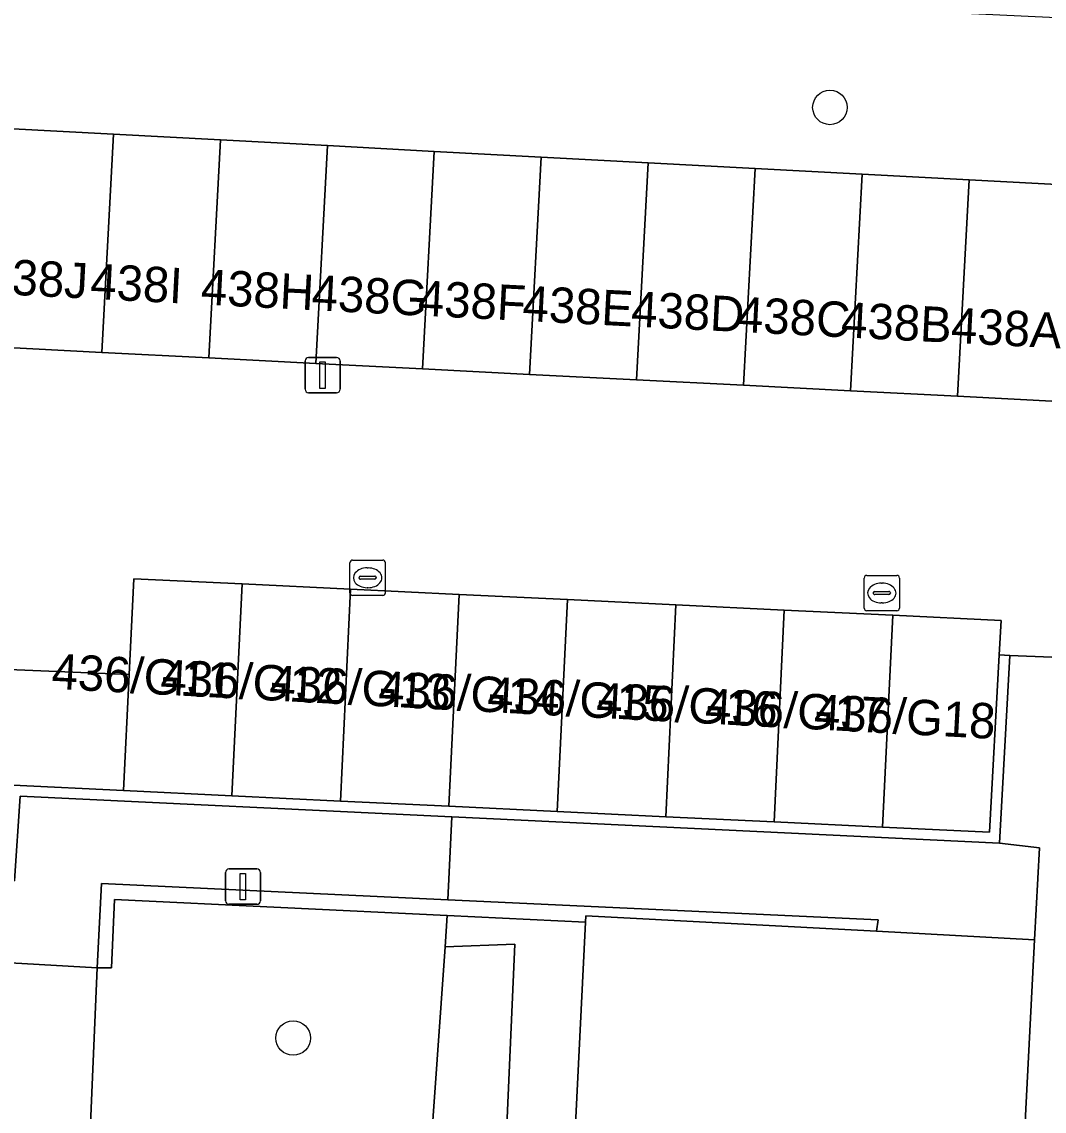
# Model space of a CAD drawing. Extents: x 162989 to 165008, y 383432 to 384338.
# Drawn here: x 164743.2 to 164772.11, y 384014.31 to 384045.13 of the extents above; entities that cross this region are included whole.
import ezdxf

# ---------------------------------------------------------------- set-up
doc = ezdxf.new("R2010")
doc.units = 0
for name, color, linetype in [('IMGEO_Boom', 7, 'Continuous'), ('IMGEO_Grasland_overig', 7, 'Continuous'), ('IMGEO_Groenvoorziening', 7, 'Continuous'), ('IMGEO_Kolk', 7, 'Continuous'), ('IMGEO_Lichtmast', 7, 'Continuous'), ('IMGEO_Muur', 7, 'Continuous'), ('IMGEO_Pand', 7, 'Continuous'), ('IMGEO_Pand_nummerreeks', 7, 'Continuous'), ('IMGEO_Rijbaan_lokaal_open', 7, 'Continuous'), ('IMGEO_Voetpad_gesloten', 7, 'Continuous'), ('IMGEO_Voetpad_open', 7, 'Continuous')]:
    doc.layers.add(name, color=color, linetype=linetype)

msp = doc.modelspace()

# ---------------------------------------------------------------- linework, layer by layer
at = {"layer": 'IMGEO_Boom'}
for centre in [(164766.055, 384042.705), (164750.873, 384016.377)]:
    msp.add_circle(centre, 0.489, dxfattribs=at)
at = {"layer": 'IMGEO_Grasland_overig'}
msp.add_lwpolyline([(164755.174, 384018.959), (164757.143, 384019.035), (164756.3, 383999.998), (164755.856, 383991.502), (164761.978, 383991.377), (164761.323, 383978.527), (164761.284, 383969.625), (164760.415, 383966.071), (164761.176, 383965.803), (164761.056, 383961.994), (164762.462, 383961.973), (164763.988, 383992.104), (164757.796, 383992.417), (164758.17, 384000), (164759.14, 384019.653), (164755.226, 384019.842)], close=True, dxfattribs=at)
msp.add_lwpolyline([(164756.3, 383999.998), (164757.143, 384019.035), (164755.174, 384018.959), (164754.383, 384007.798)], dxfattribs=at)
at = {"layer": 'IMGEO_Groenvoorziening'}
msp.add_lwpolyline([(164767.262, 384045.484), (164735.869, 384046.943), (164735.621, 384042.39), (164739.715, 384042.205), (164742.766, 384042.107), (164745.791, 384041.946), (164748.815, 384041.784), (164751.84, 384041.623), (164754.865, 384041.461), (164757.89, 384041.3), (164760.914, 384041.139), (164763.939, 384040.977), (164766.964, 384040.816), (164769.988, 384040.654), (164773.013, 384040.493), (164773.125, 384042.602), (164773.264, 384045.205)], close=True, dxfattribs=at)
msp.add_lwpolyline([(164759.696, 383989.503), (164754.181, 383989.706), (164754.331, 383993.177), (164753.959, 383999.836), (164753.958, 384000), (164754.054, 384003.905), (164754.383, 384007.798), (164755.174, 384018.959), (164755.226, 384019.842), (164745.821, 384020.295), (164745.74, 384018.365), (164745.326, 384018.366), (164745.026, 384011.303)], dxfattribs=at)
at = {"layer": 'IMGEO_Kolk'}
for p, q in [((164752.479, 384028.971), (164752.479, 384029.823)), ((164752.554, 384029.897), (164753.406, 384029.897)), ((164752.967, 384029.677), (164752.992, 384029.677)), ((164753.48, 384029.823), (164753.48, 384028.971)), ((164752.738, 384029.391), (164752.738, 384029.403)), ((164753.176, 384029.354), (164752.778, 384029.354)), ((164752.781, 384029.44), (164753.179, 384029.44)), ((164753.222, 384029.403), (164753.222, 384029.391)), ((164767.021, 384028.539), (164767.021, 384029.391)), ((164767.096, 384029.465), (164767.948, 384029.465)), ((164768.022, 384029.391), (164768.022, 384028.539)), ((164752.99, 384029.117), (164752.965, 384029.117)), ((164767.509, 384029.245), (164767.534, 384029.245)), ((164753.406, 384028.897), (164752.554, 384028.897)), ((164767.28, 384028.959), (164767.28, 384028.971)), ((164767.718, 384028.922), (164767.32, 384028.922)), ((164767.323, 384029.008), (164767.721, 384029.008)), ((164767.764, 384028.971), (164767.764, 384028.959)), ((164767.948, 384028.465), (164767.096, 384028.465)), ((164767.532, 384028.685), (164767.507, 384028.685))]:
    msp.add_line(p, q, dxfattribs=at)
for points in [[(164752.479, 384028.971), (164752.479, 384029.823)], [(164752.554, 384029.897), (164753.406, 384029.897)], [(164753.48, 384029.823), (164753.48, 384028.971)], [(164767.021, 384028.539), (164767.021, 384029.391)], [(164767.096, 384029.465), (164767.948, 384029.465)], [(164768.022, 384029.391), (164768.022, 384028.539)], [(164753.406, 384028.897), (164752.554, 384028.897)], [(164767.948, 384028.465), (164767.096, 384028.465)]]:
    msp.add_lwpolyline(points, dxfattribs=at)
for centre, radius, start, end in [((164752.556, 384029.821), 0.0765, 91.552, 178.448), ((164752.556, 384029.821), 0.0765, 91.552, 178.448), ((164753.404, 384029.821), 0.0765, 1.552, 88.448), ((164753.404, 384029.821), 0.0765, 1.552, 88.448), ((164752.778, 384029.4), 0.0403, 85.8775, 175.7526), ((164752.775, 384029.39), 0.0366, 178.938, 274.7102), ((164753.179, 384029.397), 0.043, 264.8664, 352.4533), ((164753.183, 384029.402), 0.0386, 1.7309, 96.639), ((164767.098, 384029.389), 0.0765, 91.552, 178.448), ((164767.098, 384029.389), 0.0765, 91.552, 178.448), ((164767.946, 384029.389), 0.0765, 1.552, 88.448), ((164767.946, 384029.389), 0.0765, 1.552, 88.448), ((164752.556, 384028.973), 0.0765, 181.552, 268.448), ((164752.556, 384028.973), 0.0765, 181.552, 268.448), ((164753.404, 384028.973), 0.0765, 271.552, 358.448), ((164753.404, 384028.973), 0.0765, 271.552, 358.448), ((164767.32, 384028.968), 0.0403, 85.8775, 175.7526), ((164767.317, 384028.958), 0.0366, 178.938, 274.7102), ((164767.721, 384028.965), 0.043, 264.8664, 352.4533), ((164767.725, 384028.97), 0.0386, 1.7309, 96.639), ((164767.098, 384028.541), 0.0765, 181.552, 268.448), ((164767.098, 384028.541), 0.0765, 181.552, 268.448), ((164767.946, 384028.541), 0.0765, 271.552, 358.448), ((164767.946, 384028.541), 0.0765, 271.552, 358.448)]:
    msp.add_arc(centre, radius, start, end, dxfattribs=at)
for centre, major_axis, ratio, start_param, end_param in [((164752.966, 384029.397), (-0.387, 0.002), 0.722429, 4.712389, 7.853982), ((164752.991, 384029.397), (-0.39, 0.002), 0.717154, 1.570796, 4.712389), ((164767.508, 384028.965), (-0.387, 0.002), 0.722429, 4.712389, 7.853982), ((164767.533, 384028.965), (-0.39, 0.002), 0.717154, 1.570796, 4.712389)]:
    msp.add_ellipse(centre, major_axis=major_axis, ratio=ratio, start_param=start_param, end_param=end_param, dxfattribs=at)
at = {"layer": 'IMGEO_Lichtmast'}
for p, q in [((164751.211, 384034.732), (164751.211, 384035.532)), ((164751.211, 384035.532), (164751.211, 384034.732)), ((164751.311, 384035.632), (164752.101, 384035.632)), ((164752.101, 384035.632), (164751.311, 384035.632)), ((164752.201, 384035.532), (164752.201, 384034.732)), ((164752.201, 384034.732), (164752.201, 384035.532)), ((164752.101, 384034.632), (164751.311, 384034.632)), ((164751.311, 384034.632), (164752.101, 384034.632)), ((164748.958, 384020.259), (164748.958, 384021.059)), ((164748.958, 384021.059), (164748.958, 384020.259)), ((164749.058, 384021.159), (164749.848, 384021.159)), ((164749.848, 384021.159), (164749.058, 384021.159)), ((164749.948, 384021.059), (164749.948, 384020.259)), ((164749.948, 384020.259), (164749.948, 384021.059)), ((164749.848, 384020.159), (164749.058, 384020.159)), ((164749.058, 384020.159), (164749.848, 384020.159))]:
    msp.add_line(p, q, dxfattribs=at)
for points in [[(164751.631, 384035.507), (164751.781, 384035.507), (164751.781, 384034.757), (164751.631, 384034.757), (164751.631, 384035.507)], [(164749.378, 384021.034), (164749.528, 384021.034), (164749.528, 384020.284), (164749.378, 384020.284), (164749.378, 384021.034)]]:
    msp.add_lwpolyline(points, dxfattribs=at)
for centre, start, end in [((164751.311, 384035.532), 90, 180), ((164751.311, 384035.532), 90, 180), ((164752.101, 384035.532), 0, 90), ((164752.101, 384035.532), 360, 90), ((164751.311, 384034.732), 180, 270), ((164751.311, 384034.732), 180, 270), ((164752.101, 384034.732), 270, 0), ((164752.101, 384034.732), 270, 0), ((164749.058, 384021.059), 90, 180), ((164749.058, 384021.059), 90, 180), ((164749.848, 384021.059), 0, 90), ((164749.848, 384021.059), 360, 90), ((164749.058, 384020.259), 180, 270), ((164749.058, 384020.259), 180, 270), ((164749.848, 384020.259), 270, 0), ((164749.848, 384020.259), 270, 0)]:
    msp.add_arc(centre, 0.1, start, end, dxfattribs=at)
at = {"layer": 'IMGEO_Muur'}
for points in [[(164742.829, 384020.831), (164742.991, 384020.825), (164743.154, 384023.216), (164755.357, 384022.63), (164770.849, 384021.885), (164771.143, 384027.195), (164770.843, 384027.219), (164770.566, 384022.199), (164767.542, 384022.344), (164764.475, 384022.492), (164761.409, 384022.639), (164758.342, 384022.787), (164755.275, 384022.935), (164752.209, 384023.082), (164749.142, 384023.23), (164746.076, 384023.377), (164742.958, 384023.527)], [(164745.452, 384020.745), (164745.326, 384018.366), (164745.74, 384018.365), (164745.821, 384020.295), (164755.226, 384019.842), (164759.14, 384019.653), (164759.149, 384019.837), (164767.375, 384019.398), (164767.42, 384019.718), (164755.248, 384020.287)]]:
    msp.add_lwpolyline(points, close=True, dxfattribs=at)
at = {"layer": 'IMGEO_Pand'}
for points in [[(164745.791, 384041.946), (164742.766, 384042.107), (164742.437, 384035.927), (164745.461, 384035.772)], [(164748.815, 384041.784), (164745.791, 384041.946), (164745.461, 384035.772), (164748.486, 384035.617)], [(164751.84, 384041.623), (164748.815, 384041.784), (164748.486, 384035.617), (164751.511, 384035.462)], [(164754.865, 384041.461), (164751.84, 384041.623), (164751.511, 384035.462), (164754.536, 384035.307)], [(164757.89, 384041.3), (164754.865, 384041.461), (164754.536, 384035.307), (164757.561, 384035.153)], [(164760.914, 384041.139), (164757.89, 384041.3), (164757.561, 384035.153), (164760.587, 384034.998)], [(164763.939, 384040.977), (164760.914, 384041.139), (164760.587, 384034.998), (164763.612, 384034.843)], [(164766.964, 384040.816), (164763.939, 384040.977), (164763.612, 384034.843), (164766.637, 384034.688)], [(164769.988, 384040.654), (164766.964, 384040.816), (164766.637, 384034.688), (164769.662, 384034.533)], [(164773.013, 384040.493), (164769.988, 384040.654), (164769.662, 384034.533), (164772.686, 384034.378)], [(164749.142, 384023.23), (164749.431, 384029.223), (164746.364, 384029.371), (164746.234, 384026.665), (164746.076, 384023.377)], [(164752.209, 384023.082), (164752.497, 384029.076), (164749.431, 384029.223), (164749.142, 384023.23)], [(164752.209, 384023.082), (164755.275, 384022.935), (164755.564, 384028.928), (164752.497, 384029.076)], [(164758.342, 384022.787), (164758.63, 384028.78), (164755.564, 384028.928), (164755.275, 384022.935)], [(164761.697, 384028.633), (164758.63, 384028.78), (164758.342, 384022.787), (164761.409, 384022.639)], [(164761.697, 384028.633), (164761.409, 384022.639), (164764.475, 384022.492), (164764.764, 384028.485)], [(164767.83, 384028.338), (164764.764, 384028.485), (164764.475, 384022.492), (164767.542, 384022.344)], [(164767.83, 384028.338), (164767.542, 384022.344), (164770.566, 384022.199), (164770.843, 384027.219), (164770.897, 384028.19)], [(164742.829, 384020.831), (164742.958, 384023.527), (164746.076, 384023.377), (164746.234, 384026.665), (164739.632, 384026.938), (164739.4, 384020.964)], [(164775.113, 383961.332), (164775.13, 383961.659), (164776.649, 383991.673), (164771.376, 383991.941), (164770.443, 383991.988), (164770.855, 384000), (164771.841, 384019.159), (164767.375, 384019.398), (164759.149, 384019.837), (164759.14, 384019.653), (164758.17, 384000), (164757.796, 383992.417), (164763.988, 383992.104), (164762.462, 383961.973)]]:
    msp.add_lwpolyline(points, close=True, dxfattribs=at)
at = {"layer": 'IMGEO_Rijbaan_lokaal_open'}
for points in [[(164772.686, 384034.378), (164769.662, 384034.533), (164766.637, 384034.688), (164763.612, 384034.843), (164760.587, 384034.998), (164757.561, 384035.153), (164754.536, 384035.307), (164751.511, 384035.462), (164748.486, 384035.617), (164745.461, 384035.772), (164742.437, 384035.927), (164739.389, 384036.09)], [(164672.859, 384035.642), (164729.688, 384032.875), (164729.577, 384030.006), (164729.435, 384027.359), (164732.776, 384027.221), (164736.204, 384027.079), (164739.632, 384026.938), (164746.234, 384026.665), (164746.364, 384029.371), (164749.431, 384029.223), (164752.497, 384029.076), (164755.564, 384028.928), (164758.63, 384028.78), (164761.697, 384028.633), (164764.764, 384028.485), (164767.83, 384028.338), (164770.897, 384028.19), (164770.843, 384027.219), (164771.143, 384027.195), (164773.757, 384027.091), (164776.486, 384026.936)]]:
    msp.add_lwpolyline(points, dxfattribs=at)
at = {"layer": 'IMGEO_Voetpad_gesloten'}
msp.add_lwpolyline([(164745.026, 384011.303), (164745.326, 384018.366), (164742.871, 384018.506), (164742.809, 384016.907), (164742.646, 384012.722)], dxfattribs=at)
at = {"layer": 'IMGEO_Voetpad_open'}
msp.add_lwpolyline([(164774.51, 384000), (164775.324, 384018.76), (164775.477, 384023.111), (164773.569, 384023.183), (164773.582, 384023.45), (164773.757, 384027.091), (164771.143, 384027.195), (164770.849, 384021.885), (164771.984, 384021.761), (164771.841, 384019.159), (164770.855, 384000)], dxfattribs=at)
for points in [[(164742.871, 384018.506), (164745.326, 384018.366), (164745.452, 384020.745), (164755.248, 384020.287), (164755.357, 384022.63), (164743.154, 384023.216), (164742.991, 384020.825), (164742.829, 384020.831), (164739.4, 384020.964), (164735.972, 384021.098), (164732.543, 384021.231), (164729.114, 384021.364), (164728.836, 384016.151), (164729.216, 384016.118), (164729.44, 384021.157), (164732.101, 384021.022), (164735.484, 384020.85), (164736.501, 384020.798), (164742.623, 384020.487), (164742.542, 384018.518)], [(164755.248, 384020.287), (164767.42, 384019.718), (164767.375, 384019.398), (164771.841, 384019.159), (164771.984, 384021.761), (164770.849, 384021.885), (164755.357, 384022.63)]]:
    msp.add_lwpolyline(points, close=True, dxfattribs=at)

# ---------------------------------------------------------------- texts
at = {"layer": 'IMGEO_Pand_nummerreeks'}
for s, rotation, p in [('438J', 357.0665, (164742.149, 384037.443)), ('438I', 357.0665, (164745.119, 384037.291)), ('438H', 357.0665, (164748.247, 384037.131)), ('438G', 357.0665, (164751.379, 384036.97)), ('438F', 357.0836, (164754.386, 384036.817)), ('438E', 357.0665, (164757.344, 384036.666)), ('438D', 357.0665, (164760.416, 384036.508)), ('438C', 357.0665, (164763.41, 384036.355)), ('438B', 357.0665, (164766.355, 384036.204)), ('438A', 357.0665, (164769.463, 384036.045)), ('436/G11', 356.9502, (164744.023, 384026.259)), ('436/G12', 356.9502, (164747.103, 384026.095)), ('436/G13', 356.9502, (164750.184, 384025.931)), ('436/G14', 356.9502, (164753.265, 384025.767)), ('436/G15', 356.9502, (164756.346, 384025.603)), ('436/G16', 356.9502, (164759.427, 384025.439)), ('436/G17', 356.9502, (164762.507, 384025.275)), ('436/G18', 356.9502, (164765.588, 384025.11))]:
    msp.add_text(s, height=1, rotation=rotation, dxfattribs=at).set_placement(p)

doc.saveas('drawing.dxf')
